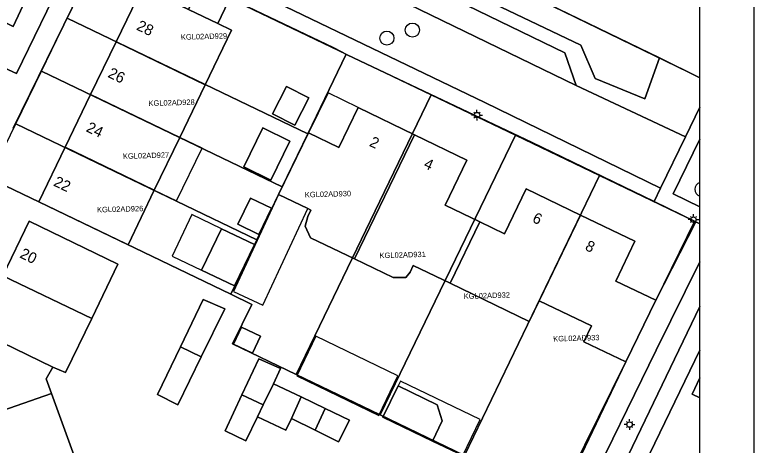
# Model space of a CAD drawing. Extents: x 124901 to 125496, y 515369 to 515789.
# Drawn here: x 125427.9 to 125495.9, y 515423.4 to 515463 of the extents above; entities that cross this region are included whole.
import ezdxf

# ---------------------------------------------------------------- set-up
doc = ezdxf.new("R2010")
doc.units = 0
for name, color, linetype in [('Alg Kaders', 7, 'Continuous'), ('Gebouw', 7, 'Continuous'), ('Lichtmast', 7, 'Continuous'), ('Luifel', 7, 'Continuous'), ('Onbegroeid terrein', 7, 'Continuous'), ('Parkeren', 7, 'Continuous'), ('Perceelnummers', 7, 'Continuous'), ('Perceelsgrenzen', 7, 'Continuous'), ('Putten', 7, 'Continuous'), ('Teksten', 7, 'Continuous'), ('Vegetatie', 7, 'Continuous'), ('Voetpad', 7, 'Continuous'), ('Wegen lokale weg', 7, 'Continuous')]:
    doc.layers.add(name, color=color, linetype=linetype)

msp = doc.modelspace()

# ---------------------------------------------------------------- linework, layer by layer
at = {"layer": 'Alg Kaders'}
for points in [[(125495.925, 515789.043), (124901.425, 515789.043), (124901.425, 515368.543), (125495.925, 515368.543)], [(125490.925, 515784.043), (124906.425, 515784.043), (124906.425, 515373.543), (125490.925, 515373.543)]]:
    msp.add_lwpolyline(points, close=True, dxfattribs=at)
at = {"layer": 'Gebouw'}
for points in [[(125445.38, 515456.564), (125447.8, 515461.59), (125446.54, 515462.199), (125443.839, 515463.505), (125439.61, 515465.55), (125437.183, 515460.514)], [(125446.54, 515462.199), (125447.509, 515464.202), (125444.808, 515465.508), (125443.839, 515463.505)], [(125437.183, 515460.514), (125434.845, 515455.659), (125443.043, 515451.71), (125445.38, 515456.564)], [(125452.867, 515456.416), (125451.579, 515453.902), (125453.64, 515452.847), (125454.927, 515455.361)], [(125432.506, 515450.805), (125440.706, 515446.855), (125443.043, 515451.71), (125434.845, 515455.659)], [(125464.667, 515451.95), (125459.47, 515454.46), (125457.681, 515450.782), (125454.908, 515452.13), (125452.15, 515446.46), (125454.837, 515445.164), (125455.12, 515445.027), (125454.836, 515444.438), (125454.599, 515443.536), (125455.09, 515442.481), (125459.147, 515440.522)], [(125450.702, 515452.588), (125448.95, 515449.001), (125451.43, 515447.789), (125453.182, 515451.376)], [(125467.924, 515438.297), (125470.656, 515443.954), (125467.471, 515445.492), (125469.47, 515449.63), (125464.667, 515451.95), (125459.147, 515440.522), (125462.687, 515438.812), (125463.86, 515438.812), (125464.245, 515439.311), (125464.543, 515439.928)], [(125440.706, 515446.855), (125432.506, 515450.805), (125430.08, 515445.77), (125438.285, 515441.827)], [(125475.22, 515434.777), (125476.137, 515436.677), (125479.949, 515444.566), (125474.948, 515446.983), (125472.949, 515442.846), (125470.656, 515443.954), (125467.924, 515438.297)], [(125449.544, 515446.128), (125448.386, 515443.719), (125450.33, 515442.785), (125451.488, 515445.194)], [(125479.949, 515444.566), (125476.137, 515436.677), (125480.949, 515434.356), (125480.25, 515432.907), (125484.12, 515431.04), (125486.87, 515436.73), (125483.2, 515438.48), (125484.95, 515442.15)], [(125429.2, 515443.99), (125426.768, 515438.975), (125434.939, 515435.036), (125437.359, 515440.057)], [(125446.877, 515443.313), (125445.056, 515439.488), (125448.095, 515438.042), (125449.915, 515441.867)], [(125431.364, 515430.569), (125432.54, 515430.06), (125434.939, 515435.036), (125426.768, 515438.975), (125424.342, 515433.974)], [(125443.101, 515432.419), (125445.029, 515431.51), (125447.184, 515435.927), (125445.207, 515436.805)], [(125450.489, 515433.423), (125448.716, 515434.247), (125447.98, 515432.664), (125449.753, 515431.839)], [(125431.364, 515430.569), (125424.342, 515433.974), (125422.91, 515431.02), (125424.711, 515425.853), (125431.246, 515428.13), (125430.757, 515429.488)], [(125440.995, 515428.032), (125442.874, 515427.093), (125445.029, 515431.51), (125443.101, 515432.419)], [(125452.332, 515430.428), (125450.311, 515431.322), (125448.768, 515428.003), (125450.734, 515427.1), (125451.663, 515429.035)], [(125453.319, 515425.846), (125454.219, 515427.818), (125451.663, 515429.035), (125450.734, 515427.1), (125450.202, 515425.993), (125452.818, 515424.747)], [(125466.753, 515427.099), (125463.139, 515428.837), (125461.751, 515425.953), (125466.309, 515423.761), (125467.2, 515425.614)], [(125431.246, 515428.13), (125424.711, 515425.853), (125426.84, 515419.745), (125433.44, 515422.046)], [(125447.225, 515424.684), (125449.136, 515423.771), (125450.202, 515425.993), (125450.734, 515427.1), (125448.768, 515428.003)], [(125453.319, 515425.846), (125455.497, 515424.764), (125456.447, 515426.757), (125454.219, 515427.818)], [(125456.447, 515426.757), (125455.497, 515424.764), (125457.674, 515423.681), (125458.674, 515425.695)]]:
    msp.add_lwpolyline(points, close=True, dxfattribs=at)
msp.add_lwpolyline([(125490.925, 515429.575), (125490.2, 515428.08), (125490.925, 515427.729)], dxfattribs=at)
at = {"layer": 'Lichtmast'}
for p, q in [((125470.192, 515453.981), (125470.122, 515454.052)), ((125470.404, 515454.069), (125470.404, 515454.269)), ((125470.616, 515453.981), (125470.687, 515454.053)), ((125470.104, 515453.77), (125469.904, 515453.769)), ((125470.192, 515453.557), (125470.12, 515453.486)), ((125470.404, 515453.469), (125470.404, 515453.269)), ((125470.616, 515453.557), (125470.686, 515453.486)), ((125470.704, 515453.769), (125470.904, 515453.769)), ((125490.12, 515444.361), (125490.05, 515444.432)), ((125490.332, 515444.449), (125490.332, 515444.649)), ((125490.544, 515444.361), (125490.615, 515444.433)), ((125490.032, 515444.15), (125489.832, 515444.149)), ((125490.12, 515443.937), (125490.048, 515443.866)), ((125490.332, 515443.849), (125490.332, 515443.649)), ((125490.544, 515443.937), (125490.614, 515443.866)), ((125490.632, 515444.149), (125490.832, 515444.149)), ((125484.149, 515425.282), (125483.949, 515425.281)), ((125484.237, 515425.493), (125484.167, 515425.564)), ((125484.449, 515425.581), (125484.449, 515425.781)), ((125484.661, 515425.493), (125484.732, 515425.565)), ((125484.749, 515425.281), (125484.949, 515425.281)), ((125484.237, 515425.069), (125484.165, 515424.998)), ((125484.449, 515424.981), (125484.449, 515424.781)), ((125484.661, 515425.069), (125484.731, 515424.998))]:
    msp.add_line(p, q, dxfattribs=at)
for centre in [(125470.404, 515453.769), (125490.332, 515444.149), (125484.449, 515425.281)]:
    msp.add_circle(centre, 0.25, dxfattribs=at)
at = {"layer": 'Luifel'}
for points in [[(125454.908, 515452.13), (125457.681, 515450.782), (125459.47, 515454.46), (125456.697, 515455.808)], [(125440.706, 515446.855), (125442.76, 515445.866), (125445.097, 515450.721), (125443.043, 515451.71)], [(125454.837, 515445.164), (125452.15, 515446.46), (125447.983, 515437.528), (125450.686, 515436.266)], [(125446.877, 515443.313), (125444.163, 515444.605), (125442.342, 515440.78), (125445.056, 515439.488)], [(125455.573, 515433.403), (125453.818, 515429.756), (125461.376, 515426.118), (125463.131, 515429.765)], [(125466.309, 515423.761), (125469.109, 515422.414), (125470.71, 515425.743), (125463.352, 515429.282), (125463.139, 515428.837), (125466.753, 515427.099), (125467.2, 515425.614)]]:
    msp.add_lwpolyline(points, close=True, dxfattribs=at)
at = {"layer": 'Onbegroeid terrein'}
for points in [[(125490.925, 515572.93), (125486.902, 515574.852), (125481.271, 515563.266), (125474.678, 515549.593), (125462.223, 515523.884), (125453.501, 515505.907), (125450.658, 515500), (125442.003, 515482.019), (125441.598, 515481.177), (125449.353, 515477.41), (125464.945, 515469.835), (125487.213, 515459.032), (125490.925, 515457.212)], [(125477.813, 515418.303), (125484.12, 515431.04), (125480.25, 515432.907), (125480.949, 515434.356), (125476.137, 515436.677), (125475.22, 515434.777), (125467.924, 515438.297), (125464.543, 515439.928), (125464.245, 515439.311), (125463.86, 515438.812), (125462.687, 515438.812), (125459.147, 515440.522), (125455.09, 515442.481), (125454.599, 515443.536), (125454.836, 515444.438), (125455.12, 515445.027), (125454.837, 515445.164), (125452.15, 515446.46), (125454.908, 515452.13), (125457.681, 515450.782), (125459.47, 515454.46), (125464.667, 515451.95), (125469.47, 515449.63), (125467.471, 515445.492), (125470.656, 515443.954), (125472.949, 515442.846), (125474.948, 515446.983), (125479.949, 515444.566), (125484.95, 515442.15), (125483.2, 515438.48), (125486.87, 515436.73), (125490.552, 515443.952), (125486.726, 515445.807), (125475.5, 515451.252), (125458.452, 515459.328), (125457.218, 515459.955), (125436.24, 515470.006), (125427.701, 515452.562)], [(125426.768, 515438.975), (125429.2, 515443.99), (125437.359, 515440.057), (125434.939, 515435.036), (125432.54, 515430.06), (125431.364, 515430.569), (125430.757, 515429.488), (125431.246, 515428.13), (125433.44, 515422.046)], [(125490.925, 515432.12), (125483.544, 515416.901), (125482.014, 515417.641), (125480.244, 515418.497), (125479.706, 515417.397), (125479.153, 515416.265), (125466.673, 515390.606), (125489.543, 515379.54), (125490.925, 515378.871)], [(125490.925, 515427.729), (125490.2, 515428.08), (125490.925, 515429.575)]]:
    msp.add_lwpolyline(points, dxfattribs=at)
for points in [[(125447.8, 515461.59), (125445.38, 515456.564), (125443.043, 515451.71), (125440.706, 515446.855), (125438.285, 515441.827), (125430.08, 515445.77), (125432.506, 515450.805), (125434.845, 515455.659), (125437.183, 515460.514), (125439.61, 515465.55), (125443.839, 515463.505), (125444.808, 515465.508), (125447.509, 515464.202), (125446.54, 515462.199)], [(125452.867, 515456.416), (125454.927, 515455.361), (125453.64, 515452.847), (125451.579, 515453.902)], [(125450.702, 515452.588), (125453.182, 515451.376), (125451.43, 515447.789), (125448.95, 515449.001)], [(125449.544, 515446.128), (125451.488, 515445.194), (125450.33, 515442.785), (125448.386, 515443.719)], [(125445.056, 515439.488), (125446.877, 515443.313), (125449.915, 515441.867), (125448.095, 515438.042)], [(125442.874, 515427.093), (125440.995, 515428.032), (125443.101, 515432.419), (125445.207, 515436.805), (125447.184, 515435.927), (125445.029, 515431.51)], [(125450.489, 515433.423), (125449.753, 515431.839), (125447.98, 515432.664), (125448.716, 515434.247)], [(125455.497, 515424.764), (125453.319, 515425.846), (125452.818, 515424.747), (125450.202, 515425.993), (125449.136, 515423.771), (125447.225, 515424.684), (125448.768, 515428.003), (125450.311, 515431.322), (125452.332, 515430.428), (125451.663, 515429.035), (125454.219, 515427.818), (125456.447, 515426.757), (125458.674, 515425.695), (125457.674, 515423.681)], [(125463.139, 515428.837), (125466.753, 515427.099), (125467.2, 515425.614), (125466.309, 515423.761), (125461.751, 515425.953)]]:
    msp.add_lwpolyline(points, close=True, dxfattribs=at)
at = {"layer": 'Parkeren'}
for points in [[(125479.548, 515456.488), (125478.49, 515459.49), (125464.507, 515466.302), (125448.564, 515474.053), (125445.638, 515472.977)], [(125430.901, 515468.821), (125426.393, 515471.074), (125423.161, 515464.229), (125427.7, 515461.925), (125430.399, 515467.739)]]:
    msp.add_lwpolyline(points, close=True, dxfattribs=at)
at = {"layer": 'Perceelsgrenzen'}
for points in [[(125490.925, 515457.207), (125464.945, 515469.835), (125441.643, 515481.155), (125445.603, 515489.346), (125448.69, 515495.731), (125451.695, 515501.947), (125454.769, 515508.305), (125457.788, 515514.55), (125460.796, 515520.771), (125463.885, 515527.161), (125466.909, 515533.415), (125469.979, 515539.764), (125473.42, 515546.88), (125473.912, 515547.898), (125486.939, 515574.835), (125490.925, 515572.929)], [(125490.925, 515457.207), (125464.945, 515469.835), (125468.977, 515478.164), (125482.504, 515471.59), (125490.925, 515467.499)], [(125490.925, 515378.871), (125466.673, 515390.606), (125471.312, 515400.14), (125473.665, 515404.977), (125476.027, 515409.83), (125480.244, 515418.497), (125483.544, 515416.901), (125490.925, 515432.119)], [(125490.925, 515413.332), (125483.544, 515416.901), (125490.925, 515432.119)]]:
    msp.add_lwpolyline(points, dxfattribs=at)
for points in [[(125422.352, 515412.077), (125416.323, 515429.095), (125425.515, 515447.977), (125427.947, 515452.971), (125430.307, 515457.819), (125432.68, 515462.693), (125436.24, 515470.006), (125458.379, 515459.386), (125466.196, 515455.636), (125473.945, 515451.919), (125481.696, 515448.201), (125490.418, 515444.017), (125486.87, 515436.73), (125484.12, 515431.04), (125477.96, 515418.22), (125473.069, 515420.579), (125472.365, 515419.12), (125460.158, 515393.807), (125453.949, 515396.807)], [(125458.379, 515459.386), (125454.836, 515452.035), (125432.68, 515462.693), (125436.24, 515470.006)], [(125430.307, 515457.819), (125432.68, 515462.693), (125454.836, 515452.035), (125452.483, 515447.152)], [(125466.196, 515455.636), (125453.762, 515429.894), (125447.917, 515432.714), (125449.679, 515436.346), (125447.75, 515437.274), (125450.152, 515442.29), (125452.15, 515446.46), (125452.483, 515447.152), (125454.836, 515452.035), (125458.379, 515459.386)], [(125452.483, 515447.152), (125452.15, 515446.46), (125450.152, 515442.29), (125427.947, 515452.971), (125430.307, 515457.819)], [(125466.196, 515455.636), (125473.945, 515451.919), (125461.501, 515426.16), (125453.762, 515429.894)], [(125425.515, 515447.977), (125427.947, 515452.971), (125450.152, 515442.29), (125447.75, 515437.274), (125430.08, 515445.77)], [(125469.259, 515422.417), (125461.501, 515426.16), (125473.945, 515451.919), (125481.696, 515448.201)], [(125453.949, 515396.807), (125422.352, 515412.077), (125416.323, 515429.095), (125425.515, 515447.977), (125430.08, 515445.77), (125447.75, 515437.274), (125449.679, 515436.346), (125447.917, 515432.714), (125453.762, 515429.894), (125461.501, 515426.16), (125469.259, 515422.417), (125473.069, 515420.579), (125472.365, 515419.12), (125466.225, 515422.082), (125465.264, 515420.091), (125461.584, 515412.672), (125460.064, 515409.52)], [(125481.696, 515448.201), (125490.418, 515444.017), (125486.87, 515436.73), (125484.12, 515431.04), (125477.96, 515418.22), (125473.069, 515420.579), (125469.259, 515422.417)]]:
    msp.add_lwpolyline(points, close=True, dxfattribs=at)
at = {"layer": 'Putten'}
for centre in [(125464.46, 515461.6), (125462.11, 515460.86)]:
    msp.add_circle(centre, 0.65, dxfattribs=at)
msp.add_arc((125491.12, 515446.94), 0.65, 107.4576, 252.5424, dxfattribs=at)
at = {"layer": 'Vegetatie'}
for points in [[(125490.925, 515457.212), (125487.213, 515459.032), (125485.862, 515455.269), (125481.275, 515457.151), (125479.981, 515460.21), (125448.694, 515475.147), (125449.353, 515477.41), (125441.598, 515481.177), (125439.157, 515476.105), (125445.638, 515472.977), (125448.564, 515474.053), (125464.507, 515466.302), (125478.49, 515459.49), (125479.548, 515456.488), (125489.604, 515451.765), (125490.925, 515454.494)], [(125490.925, 515440.255), (125486.902, 515432.118), (125480.244, 515418.497), (125482.014, 515417.641), (125490.925, 515436.143)], [(125490.925, 515436.143), (125482.014, 515417.641), (125483.544, 515416.901), (125490.925, 515432.12)]]:
    msp.add_lwpolyline(points, dxfattribs=at)
for points in [[(125481.275, 515457.151), (125485.862, 515455.269), (125487.213, 515459.032), (125464.945, 515469.835), (125449.353, 515477.41), (125448.694, 515475.147), (125479.981, 515460.21)], [(125421.631, 515460.932), (125426.14, 515458.647), (125426.06, 515458.488), (125428.014, 515457.588), (125432.457, 515466.767), (125430.399, 515467.739), (125427.7, 515461.925), (125423.161, 515464.229)]]:
    msp.add_lwpolyline(points, close=True, dxfattribs=at)
at = {"layer": 'Voetpad'}
msp.add_lwpolyline([(125457.218, 515459.955), (125458.452, 515459.328), (125475.5, 515451.252), (125486.726, 515445.807), (125487.312, 515447.031), (125471.121, 515454.916), (125443.17, 515468.408), (125436.914, 515471.416), (125431.439, 515474.048), (125430.591, 515474.389), (125430.005, 515474.477), (125429.501, 515474.464), (125429.006, 515474.357), (125428.512, 515474.093), (125428.28, 515473.943), (125434.362, 515471.036), (125436.24, 515470.006)], close=True, dxfattribs=at)
for points in [[(125427.701, 515452.562), (125436.24, 515470.006)], [(125432.457, 515466.767), (125428.014, 515457.588), (125426.06, 515458.488)], [(125490.925, 515454.494), (125489.604, 515451.765), (125487.312, 515447.031), (125486.726, 515445.807), (125490.552, 515443.952), (125490.925, 515443.767)], [(125490.925, 515445.325), (125488.477, 515446.515), (125490.925, 515451.555)], [(125490.925, 515443.767), (125490.552, 515443.952), (125486.87, 515436.73), (125484.12, 515431.04), (125477.813, 515418.303), (125479.706, 515417.397), (125480.244, 515418.497), (125486.902, 515432.118), (125490.925, 515440.255)]]:
    msp.add_lwpolyline(points, dxfattribs=at)
at = {"layer": 'Wegen lokale weg'}
msp.add_lwpolyline([(125487.312, 515447.031), (125489.604, 515451.765), (125479.548, 515456.488), (125445.638, 515472.977), (125439.157, 515476.105), (125436.914, 515471.416), (125443.17, 515468.408), (125471.121, 515454.916)], close=True, dxfattribs=at)
msp.add_lwpolyline([(125490.925, 515451.555), (125488.477, 515446.515), (125490.925, 515445.325)], dxfattribs=at)

# ---------------------------------------------------------------- texts
at = {"layer": 'Perceelnummers'}
for s, rotation, p in [('KGL02AD929', 1.63504, (125443.156, 515460.702)), ('KGL02AD928', 1.635, (125440.173, 515454.604)), ('KGL02AD927', 1.63498, (125437.821, 515449.736)), ('KGL02AD930', 1.63517, (125454.564, 515446.186)), ('KGL02AD926', 1.63495, (125435.437, 515444.804)), ('KGL02AD931', 1.63525, (125461.445, 515440.589)), ('KGL02AD932', 1.63534, (125469.19, 515436.846)), ('KGL02AD933', 1.63544, (125477.43, 515432.921))]:
    msp.add_text(s, height=0.5, rotation=rotation, dxfattribs=at).set_placement(p)
at = {"layer": 'Teksten'}
for s, rotation, p in [('28', 334.3, (125438.99, 515461.667)), ('26', 334.3, (125436.356, 515457.302)), ('24', 334.3, (125434.356, 515452.302)), ('2', 334.2, (125460.426, 515450.964)), ('4', 334.2, (125465.426, 515448.964)), ('22', 334.3, (125431.356, 515447.302)), ('6', 334.2, (125475.426, 515443.964)), ('8', 334.2, (125480.282, 515441.395)), ('20', 334.1, (125428.245, 515440.685))]:
    msp.add_text(s, height=1, rotation=rotation, dxfattribs=at).set_placement(p)

doc.saveas('drawing.dxf')
